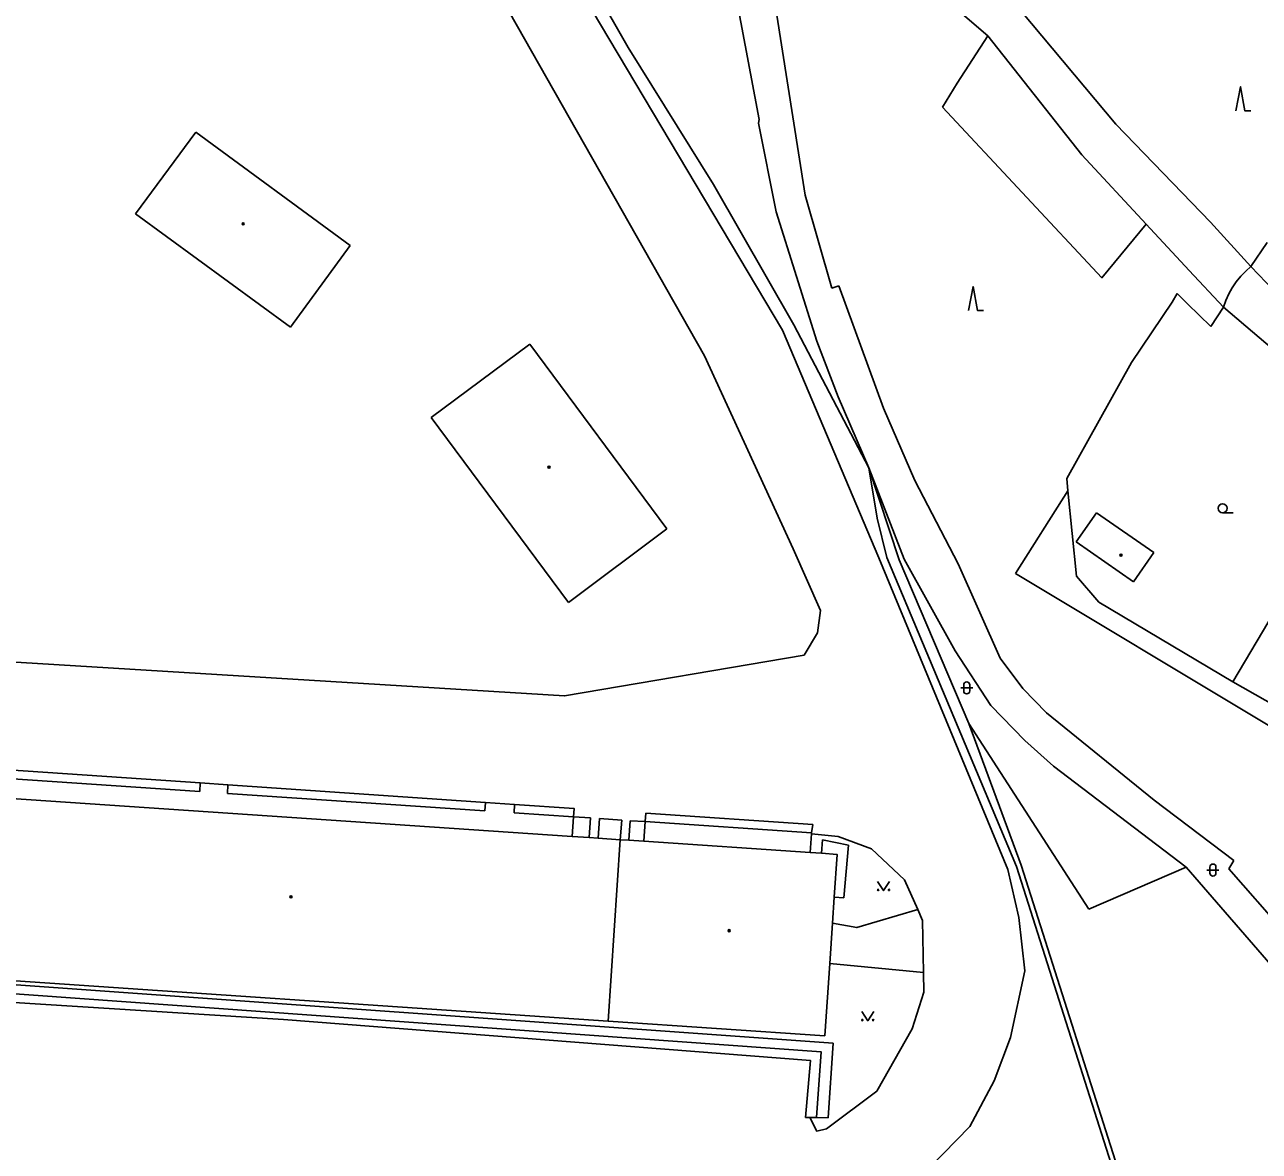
# Model space of a CAD drawing. Extents: x -595546 to -593986, y -1160845 to -1159202.
# Drawn here: x -594897.5 to -594794.9, y -1159422.7 to -1159329.2 of the extents above; entities that cross this region are included whole.
import ezdxf

# ---------------------------------------------------------------- set-up
doc = ezdxf.new("R2010")
doc.units = 0
for name, color, linetype in [('DOP - budovy nerozlisene - VP', 7, 'Continuous'), ('DOP - komunikace - cesty', 7, 'Continuous'), ('DOP - kresba z DSPS bez souradnic', 7, 'Continuous'), ('DOP - ploty', 7, 'Continuous'), ('DOP - rozhrani ploch obecne', 7, 'Continuous'), ('Level 36', 7, 'Continuous'), ('Level 39', 7, 'Continuous'), ('TM - budovy zdene_ betonove - VP', 7, 'Continuous'), ('TM - chodniky - VP', 7, 'Continuous'), ('TM - letecke snimky - pomocna linie', 7, 'Continuous'), ('TM - rozhrani ploch obecne - VP', 7, 'Continuous')]:
    doc.layers.add(name, color=color, linetype=linetype)

msp = doc.modelspace()

# ---------------------------------------------------------------- linework, layer by layer
at = {"layer": 'DOP - budovy nerozlisene - VP'}
for points in [[(-594810.12, -1159372.12), (-594808.43, -1159369.69)], [(-594808.43, -1159369.69), (-594803.67, -1159373)], [(-594805.36, -1159375.43), (-594810.12, -1159372.12)], [(-594803.67, -1159373), (-594805.36, -1159375.43)]]:
    msp.add_lwpolyline(points, dxfattribs=at)
at = {"layer": 'DOP - komunikace - cesty'}
msp.add_lwpolyline([(-594795.6, -1159349.24), (-594793.69, -1159351.24)], dxfattribs=at)
at = {"layer": 'DOP - kresba z DSPS bez souradnic'}
for points in [[(-594838.29, -1159312.23), (-594817.45, -1159330.1)], [(-594806.82, -1159337.42), (-594814.69, -1159328.03)], [(-594809.65, -1159339.98), (-594817.45, -1159330.1)], [(-594798.95, -1159345.57), (-594806.82, -1159337.42)], [(-594804.31, -1159345.73), (-594809.65, -1159339.98)], [(-594800.73, -1159349.58), (-594804.31, -1159345.73)], [(-594795.6, -1159349.24), (-594798.95, -1159345.57)], [(-594797.89, -1159352.62), (-594800.73, -1159349.58)], [(-594827.33, -1159365.98), (-594826.66, -1159370.14)], [(-594826.66, -1159370.14), (-594825.84, -1159373.42)], [(-594825.84, -1159373.42), (-594815.07, -1159399.08)], [(-594793.14, -1159377.07), (-594797.12, -1159383.74)], [(-594815.07, -1159399.08), (-594804.46, -1159432.37)]]:
    msp.add_lwpolyline(points, dxfattribs=at)
at = {"layer": 'DOP - ploty'}
msp.add_lwpolyline([(-594797.89, -1159352.62), (-594791.97, -1159357.67)], dxfattribs=at)
at = {"layer": 'DOP - rozhrani ploch obecne'}
for points in [[(-594832.64, -1159343.31), (-594835.53, -1159324.84)], [(-594838.32, -1159327.03), (-594836.45, -1159337.05)], [(-594836.45, -1159337.05), (-594836.5, -1159337.33)], [(-594836.5, -1159337.33), (-594835.03, -1159344.7)], [(-594830.42, -1159351.05), (-594832.64, -1159343.31)], [(-594835.03, -1159344.7), (-594831.67, -1159355.46)], [(-594794.25, -1159347.24), (-594795.6, -1159349.24)], [(-594829.83, -1159350.86), (-594830.42, -1159351.05)], [(-594826.12, -1159361.02), (-594829.83, -1159350.86)], [(-594805.52, -1159357.23), (-594802.15, -1159352.22)], [(-594801.72, -1159351.5), (-594802.15, -1159352.22)], [(-594800.87, -1159352.34), (-594801.72, -1159351.5)], [(-594800.87, -1159352.34), (-594798.93, -1159354.24)], [(-594798.93, -1159354.24), (-594797.89, -1159352.62)], [(-594829.9, -1159360.08), (-594831.67, -1159355.46)], [(-594805.52, -1159357.23), (-594810.9, -1159366.85)], [(-594827.33, -1159365.98), (-594829.9, -1159360.08)], [(-594823.52, -1159367.01), (-594826.12, -1159361.02)], [(-594824.4, -1159373.55), (-594827.33, -1159365.98)], [(-594824.81, -1159373.61), (-594827.33, -1159365.98)], [(-594819.93, -1159373.94), (-594823.52, -1159367.01)], [(-594810.9, -1159366.85), (-594810.81, -1159367.89)], [(-594810.81, -1159367.89), (-594815.15, -1159374.75)], [(-594810.1, -1159374.95), (-594810.81, -1159367.89)], [(-594819.03, -1159387.2), (-594824.81, -1159373.61)], [(-594820.18, -1159381.17), (-594824.4, -1159373.55)], [(-594816.44, -1159381.77), (-594819.93, -1159373.94)], [(-594815.15, -1159374.75), (-594774.57, -1159399.1)], [(-594808.24, -1159377.11), (-594810.1, -1159374.95)], [(-594797.12, -1159383.74), (-594808.24, -1159377.11)], [(-594817.22, -1159385.7), (-594820.18, -1159381.17)], [(-594814.56, -1159384.28), (-594816.44, -1159381.77)], [(-594782.66, -1159391.92), (-594797.12, -1159383.74)], [(-594812.59, -1159386.3), (-594814.56, -1159384.28)], [(-594814.38, -1159388.6), (-594817.22, -1159385.7)], [(-594803.63, -1159393.58), (-594812.59, -1159386.3)], [(-594809.07, -1159402.62), (-594819.03, -1159387.2)], [(-594819.03, -1159387.2), (-594814.69, -1159398.96)], [(-594811.99, -1159390.74), (-594814.38, -1159388.6)], [(-594800.97, -1159399.13), (-594811.99, -1159390.74)], [(-594797.03, -1159398.58), (-594803.63, -1159393.58)], [(-594814.69, -1159398.96), (-594804.06, -1159432.32)], [(-594809.07, -1159402.62), (-594800.97, -1159399.13)], [(-594793.22, -1159408.06), (-594800.97, -1159399.13)], [(-594797.45, -1159399.26), (-594797.03, -1159398.58)], [(-594788.31, -1159409.67), (-594797.45, -1159399.26)]]:
    msp.add_lwpolyline(points, dxfattribs=at)
at = {"layer": 'Level 36'}
for p, q in [((-594797.96, -1159369.7), (-594797.09, -1159369.7)), ((-594819.46, -1159383.99), (-594819.46, -1159384.49)), ((-594818.96, -1159383.99), (-594818.96, -1159384.49)), ((-594819.71, -1159384.24), (-594818.71, -1159384.24)), ((-594799.26, -1159399.37), (-594798.26, -1159399.37)), ((-594799.01, -1159399.12), (-594799.01, -1159399.62)), ((-594798.51, -1159399.12), (-594798.51, -1159399.62))]:
    msp.add_line(p, q, dxfattribs=at)
for points in [[(-594796.85, -1159336.32), (-594796.47, -1159334.32), (-594796.1, -1159336.32), (-594795.6, -1159336.32)], [(-594819.06, -1159352.91), (-594818.68, -1159350.91), (-594818.31, -1159352.91), (-594817.81, -1159352.91)], [(-594826.62, -1159400.32), (-594826.12, -1159401.07), (-594825.62, -1159400.32)], [(-594827.93, -1159411.13), (-594827.43, -1159411.88), (-594826.93, -1159411.13)]]:
    msp.add_lwpolyline(points, dxfattribs=at)
for centre, radius in [((-594797.96, -1159369.33), 0.375), ((-594826.57, -1159401.02), 0.05), ((-594825.67, -1159401.02), 0.05), ((-594827.88, -1159411.83), 0.05), ((-594826.98, -1159411.83), 0.05)]:
    msp.add_circle(centre, radius, dxfattribs=at)
for centre, start, end in [((-594819.21, -1159383.99), 0, 180), ((-594819.21, -1159384.49), 180, 0), ((-594798.76, -1159399.12), 0, 180), ((-594798.76, -1159399.62), 180, 0)]:
    msp.add_arc(centre, 0.25, start, end, dxfattribs=at)
at = {"layer": 'Level 39'}
for centre, radius in [((-594879.31, -1159345.7), 0.09), ((-594879.31, -1159345.7), 0.0398), ((-594853.9, -1159365.91), 0.09), ((-594853.9, -1159365.91), 0.0398), ((-594806.4, -1159373.22), 0.09), ((-594806.4, -1159373.22), 0.0398), ((-594875.33, -1159401.59), 0.09), ((-594875.33, -1159401.59), 0.0398), ((-594838.94, -1159404.41), 0.09), ((-594838.94, -1159404.41), 0.0398)]:
    msp.add_circle(centre, radius, dxfattribs=at)
at = {"layer": 'TM - budovy zdene_ betonove - VP'}
for points in [[(-594888.24, -1159344.87), (-594883.24, -1159338.1)], [(-594883.24, -1159338.1), (-594870.41, -1159347.5)], [(-594875.39, -1159354.29), (-594888.24, -1159344.87)], [(-594870.41, -1159347.5), (-594875.39, -1159354.29)], [(-594863.7, -1159361.8), (-594855.51, -1159355.7)], [(-594844.12, -1159371.03), (-594855.51, -1159355.7)], [(-594852.28, -1159377.14), (-594863.7, -1159361.8)], [(-594844.12, -1159371.03), (-594852.28, -1159377.14)], [(-594900.51, -1159391.65), (-594882.92, -1159392.84)], [(-594882.92, -1159392.84), (-594882.88, -1159392.14)], [(-594882.88, -1159392.14), (-594880.58, -1159392.3)], [(-594880.58, -1159392.3), (-594880.62, -1159393)], [(-594880.62, -1159393), (-594859.24, -1159394.45)], [(-594859.24, -1159394.45), (-594859.19, -1159393.75)], [(-594859.19, -1159393.75), (-594856.76, -1159393.92)], [(-594856.76, -1159393.92), (-594856.8, -1159394.61)], [(-594856.8, -1159394.61), (-594851.87, -1159394.95)], [(-594851.87, -1159394.95), (-594850.47, -1159395.04)], [(-594850.47, -1159395.04), (-594850.58, -1159396.68)], [(-594849.81, -1159396.73), (-594849.7, -1159395.1)], [(-594849.7, -1159395.1), (-594847.86, -1159395.22)], [(-594847.86, -1159395.22), (-594848, -1159396.85)], [(-594847.28, -1159396.9), (-594847.17, -1159395.27)], [(-594847.17, -1159395.27), (-594845.93, -1159395.35)], [(-594845.93, -1159395.35), (-594832.1, -1159396.29)], [(-594832.11, -1159396.37), (-594832.21, -1159397.92)], [(-594832.1, -1159396.29), (-594832.11, -1159396.37)], [(-594850.58, -1159396.68), (-594849.81, -1159396.73)], [(-594848, -1159396.85), (-594848.99, -1159411.91)], [(-594848, -1159396.85), (-594847.28, -1159396.9)], [(-594831.27, -1159397.98), (-594831.19, -1159396.85)], [(-594831.19, -1159396.85), (-594829.02, -1159397.3)], [(-594829.02, -1159397.3), (-594829.41, -1159401.69)], [(-594832.21, -1159397.92), (-594831.27, -1159397.98)], [(-594830.22, -1159401.63), (-594830.36, -1159403.78)], [(-594829.41, -1159401.69), (-594830.22, -1159401.63)], [(-594830.36, -1159403.78), (-594830.59, -1159407.13)], [(-594830.59, -1159407.13), (-594831, -1159413.13)], [(-594848.99, -1159411.91), (-594903.54, -1159408.21)], [(-594831, -1159413.13), (-594848.99, -1159411.91)]]:
    msp.add_lwpolyline(points, dxfattribs=at)
at = {"layer": 'TM - chodniky - VP'}
for points in [[(-594875.03, -1159293.23), (-594872.56, -1159299.23), (-594869.05, -1159307.25), (-594840.98, -1159356.67)], [(-594863.23, -1159304.94), (-594856.8, -1159317.08), (-594834.5, -1159354.54)], [(-594834.5, -1159354.54), (-594826.52, -1159373.45), (-594815.79, -1159399.33), (-594814.87, -1159403.31), (-594814.37, -1159407.73), (-594815.58, -1159413.28)], [(-594840.98, -1159356.67), (-594833.62, -1159372.69), (-594831.36, -1159377.82), (-594831.6, -1159379.66), (-594832.72, -1159381.52), (-594852.61, -1159384.91), (-594923.49, -1159380.56), (-594925.38, -1159379.91), (-594927.2, -1159378.69), (-594928.74, -1159376.91), (-594936.87, -1159378.75)], [(-594815.58, -1159413.28), (-594816.92, -1159416.87), (-594818.95, -1159420.68), (-594824.5, -1159426.35), (-594826.77, -1159427.51)]]:
    msp.add_lwpolyline(points, dxfattribs=at)
at = {"layer": 'TM - letecke snimky - pomocna linie'}
for points in [[(-594847.32, -1159331.06), (-594850.17, -1159326.04), (-594853.2, -1159321.14), (-594856.42, -1159316.35)], [(-594817.45, -1159330.1), (-594818.74, -1159332.05), (-594820, -1159334.02), (-594821.21, -1159336.02)], [(-594827.33, -1159365.98), (-594833.56, -1159354.1), (-594840.23, -1159342.45), (-594847.32, -1159331.06)], [(-594821.21, -1159336.02), (-594807.98, -1159350.18), (-594804.31, -1159345.73)], [(-594797.89, -1159352.62), (-594797.69, -1159352.07), (-594797.44, -1159351.53), (-594797.15, -1159351.01), (-594796.82, -1159350.52), (-594796.45, -1159350.06), (-594796.04, -1159349.63), (-594795.6, -1159349.24)]]:
    msp.add_lwpolyline(points, dxfattribs=at)
at = {"layer": 'TM - rozhrani ploch obecne - VP'}
for points in [[(-594900.51, -1159391.65), (-594900.47, -1159390.95), (-594882.88, -1159392.14)], [(-594900.62, -1159393.28), (-594851.97, -1159396.58)], [(-594859.19, -1159393.75), (-594880.58, -1159392.3)], [(-594856.76, -1159393.92), (-594851.82, -1159394.25), (-594851.87, -1159394.95)], [(-594851.87, -1159394.95), (-594851.97, -1159396.58)], [(-594845.93, -1159395.35), (-594846.04, -1159396.98)], [(-594832.1, -1159396.29), (-594832, -1159395.6), (-594845.86, -1159394.65), (-594845.93, -1159395.35)], [(-594823.28, -1159402.65), (-594824.37, -1159400.19), (-594827.12, -1159397.61), (-594829.89, -1159396.58), (-594832.11, -1159396.37)], [(-594851.97, -1159396.58), (-594850.58, -1159396.68)], [(-594849.81, -1159396.73), (-594848, -1159396.85)], [(-594846.04, -1159396.98), (-594847.28, -1159396.9)], [(-594832.21, -1159397.92), (-594846.04, -1159396.98)], [(-594831.27, -1159397.98), (-594829.98, -1159398.07), (-594830.22, -1159401.63)], [(-594823.28, -1159402.65), (-594828.34, -1159404.15), (-594830.36, -1159403.78)], [(-594822.8, -1159407.89), (-594822.88, -1159403.56), (-594823.28, -1159402.65)], [(-594831.68, -1159419.93), (-594830.72, -1159419.94), (-594830.31, -1159413.76), (-594902.85, -1159408.56), (-594917.24, -1159407.39)], [(-594822.8, -1159407.89), (-594830.59, -1159407.13)], [(-594917.18, -1159413.73), (-594916.38, -1159408.35), (-594831.29, -1159414.48), (-594831.68, -1159419.93)], [(-594832.24, -1159419.92), (-594831.67, -1159421.05), (-594830.85, -1159420.85), (-594826.69, -1159417.73), (-594823.75, -1159412.56), (-594822.77, -1159409.51), (-594822.8, -1159407.89)], [(-594832.24, -1159419.92), (-594832.59, -1159419.91), (-594832.18, -1159415.2), (-594875.97, -1159411.77), (-594915.9, -1159409.25), (-594916.3, -1159413.85), (-594917.18, -1159413.73)], [(-594831.68, -1159419.93), (-594832.24, -1159419.92)]]:
    msp.add_lwpolyline(points, dxfattribs=at)

doc.saveas('drawing.dxf')
